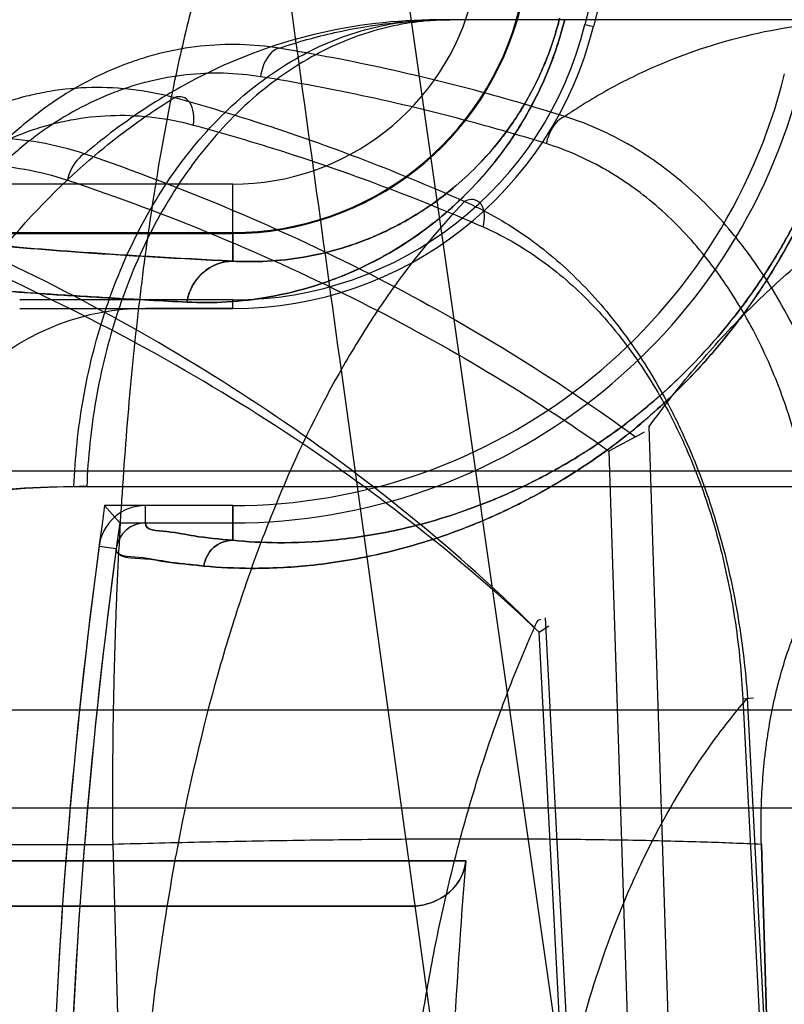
# Model space of a CAD drawing. Header units: millimetres. Extents: x 0 to 297, y 0 to 210.
# Tile 424 of 455: x 242.1828 to 242.2449, y 160.6193 to 160.6993. Entities that reach past the tile are written whole.
import ezdxf

# ---------------------------------------------------------------- set-up
doc = ezdxf.new("R2010")
doc.units = ezdxf.units.MM
doc.header["$LTSCALE"] = 16.335
doc.layers.get('0').update_dxf_attribs({"linetype": 'CONTINUOUS'})
for name, color, linetype in [('AXES_REF', 7, 'CONTINUOUS'), ('INTFCLR_1', 7, 'CONTINUOUS'), ('INTFCLR_144815', 7, 'CONTINUOUS'), ('INTFCLR_72935', 7, 'CONTINUOUS')]:
    doc.layers.add(name, color=color, linetype=linetype)

msp = doc.modelspace()

# ---------------------------------------------------------------- linework, layer by layer
at = {"color": 7, "linetype": 'Continuous'}
for radius in [7.756662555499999, 7.756, 7.706331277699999]:
    msp.add_circle((241.4302422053, 154.539298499), radius, dxfattribs=at)
msp.add_arc((241.4302422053, 154.539298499), 7.68, 278.2771290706, 261.7228709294, dxfattribs=at)
at = {"layer": 'AXES_REF', "color": 9, "linetype": 'Continuous'}
msp.add_arc((241.4302422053, 154.539298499), 7.075609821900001, 94.4118118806, 85.5881881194, dxfattribs=at)
at = {"layer": 'INTFCLR_1', "color": 9, "linetype": 'Continuous'}
for p, q in [((242.200087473, 160.6859562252), (242.1756245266, 160.6859562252)), ((242.200087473, 160.6797059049), (242.200087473, 160.6859562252)), ((242.1745491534, 160.6819580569), (242.200087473, 160.6819568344)), ((242.1930095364, 160.6584407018), (242.1930094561, 160.6598513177)), ((242.200087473, 160.6570285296), (242.200087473, 160.6598513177)), ((242.1892325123, 160.6565461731), (242.1906306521, 160.6563589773)), ((242.2190143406, 160.6310033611), (242.1642860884, 160.6310033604)), ((242.0371325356, 160.627298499), (242.2145157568, 160.6272984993))]:
    msp.add_line(p, q, dxfattribs=at)
at = {"layer": 'INTFCLR_1', "color": 6, "linetype": 'Continuous'}
for p, q in [((242.200087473, 160.6758513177), (242.1930088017, 160.6758513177)), ((242.200087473, 160.6598513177), (242.1930095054, 160.6598513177)), ((242.1930095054, 160.6584407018), (242.200087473, 160.6584407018))]:
    msp.add_line(p, q, dxfattribs=at)
at = {"layer": 'INTFCLR_1', "color": 9, "linetype": 'Continuous'}
for centre, radius, start, end in [((242.646465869, 160.5952984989), 0.4834862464, 136.3898582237, 175.7650415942), ((242.200087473, 160.7060254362), 0.0200692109, 270.0000000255, 346.0686235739), ((242.200087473, 160.7060254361), 0.0240686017, 270.0000000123, 346.0686236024)]:
    msp.add_arc(centre, radius, start, end, dxfattribs=at)
at = {"layer": 'INTFCLR_1', "color": 6, "linetype": 'Continuous'}
for centre, radius, start, end in [((242.6464658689, 160.595298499), 0.4794897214, 137.2913519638, 169.1014109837), ((242.6464658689, 160.595298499), 0.4297325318, 138.8345507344, 166.0686236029), ((242.200087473, 160.7060254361), 0.0301741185, 270.0000002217, 346.0686238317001), ((242.200087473, 160.7060254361), 0.04617411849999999, 270.0000003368, 346.0686220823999), ((242.200087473, 160.7060254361), 0.04758473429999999, 269.9999999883, 346.0686236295), ((242.193009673, 160.6560404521), 0.0198108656, 90.0025200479, 172.3711763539), ((242.193009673, 160.6560404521), 0.0038108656, 90.00251033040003, 172.3740739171), ((242.193009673, 160.6560404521), 0.0024002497, 90.0032602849, 172.374066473), ((242.6464658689, 160.595298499), 0.4613172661, 172.3704884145, 183.9851791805), ((242.6464658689, 160.595298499), 0.4599066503, 172.3704828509, 183.9926675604), ((242.6464658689, 160.595298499), 0.4289401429, 175.2251899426, 179.4664088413)]:
    msp.add_arc(centre, radius, start, end, dxfattribs=at)
at = {"layer": 'INTFCLR_1', "color": 9, "linetype": 'Continuous'}
for points, knots in [([(242.1963669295, 160.6763767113), (242.1974434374, 160.6763227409), (242.1996882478, 160.6763333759), (242.2031811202, 160.6767477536), (242.2062206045, 160.6774934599), (242.2087593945, 160.6783879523), (242.2107785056, 160.6792647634), (242.2128599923, 160.6803618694), (242.2149958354, 160.6817178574), (242.2171747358, 160.683382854), (242.2193854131, 160.68542851), (242.2211799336, 160.687473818), (242.2225916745, 160.6893899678), (242.2236589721, 160.6910468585), (242.2246732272, 160.6928796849), (242.2256032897, 160.6948837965), (242.2264182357, 160.6970480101), (242.2268570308, 160.6985587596), (242.2270501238, 160.699337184)], [0, 0, 0, 0, 0.0779033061, 0.1618667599, 0.253680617, 0.3034199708, 0.3562896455, 0.4126322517, 0.4733102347, 0.5389302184, 0.6105590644, 0.6906636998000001, 0.7351564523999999, 0.7824908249, 0.8330084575, 0.8864378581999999, 0.9420335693, 1, 1, 1, 1]), ([(242.200087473, 160.6797059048), (242.2010144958, 160.6796523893), (242.2029490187, 160.6796474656), (242.2059626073, 160.6799847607), (242.2085888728, 160.6806124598), (242.2107840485, 160.6813729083), (242.2125318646, 160.6821213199), (242.2143335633, 160.6830606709), (242.2161842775, 160.6842247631), (242.2180727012, 160.6856570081), (242.2199899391, 160.6874199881), (242.2215459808, 160.6891845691), (242.2227704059, 160.6908389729), (242.2236958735, 160.6922701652), (242.2245756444, 160.6938545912), (242.2253820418, 160.6955876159), (242.2260882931, 160.6974596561), (242.2264682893, 160.6987665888), (242.2266352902, 160.699440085)], [0, 0, 0, 0, 0.0776846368, 0.1614602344, 0.2531489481, 0.3029013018, 0.3556901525, 0.4120655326, 0.4727178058, 0.5383906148, 0.6100777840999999, 0.6902787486, 0.7347779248, 0.7821808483, 0.8327613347, 0.8862761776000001, 0.9419483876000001, 1, 1, 1, 1]), ([(242.1977458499, 160.6549401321), (242.1990273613, 160.6548150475), (242.2018859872, 160.6546798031), (242.2066225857, 160.6549199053), (242.2122511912, 160.6558360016), (242.2174578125, 160.6573826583), (242.2213690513, 160.6590150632), (242.2238217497, 160.6602145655), (242.2264860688, 160.661661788), (242.2299694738, 160.6638783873), (242.2334161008, 160.6665889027), (242.2362414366, 160.6692095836), (242.2384606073, 160.6715314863), (242.2406879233, 160.6741857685), (242.2428968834, 160.6772242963), (242.2450368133, 160.6806912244), (242.2470366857, 160.6846173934), (242.2487856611, 160.6889566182), (242.2497055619, 160.692035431), (242.2500985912, 160.6936198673)], [0, 0, 0, 0, 0.0546088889, 0.1211683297, 0.2007950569, 0.2959181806, 0.3507413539, 0.380380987, 0.4116808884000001, 0.4792976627, 0.5552209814, 0.5972744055, 0.6426583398, 0.6913478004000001, 0.7441210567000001, 0.8018425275, 0.8639600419, 0.9307654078, 1, 1, 1, 1]), ([(242.200087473, 160.6570285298), (242.201302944, 160.6569055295), (242.2040144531, 160.6567638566), (242.2085104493, 160.6569776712), (242.2138556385, 160.6578323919), (242.2188027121, 160.6592900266), (242.2225205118, 160.6608332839), (242.2248517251, 160.6619686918), (242.2273847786, 160.6633389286), (242.23069572, 160.6654392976), (242.2339733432, 160.6680100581), (242.2366597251, 160.6704966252), (242.238770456, 160.6727006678), (242.2408886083, 160.6752206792), (242.2429897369, 160.6781065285), (242.2450249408, 160.6813997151), (242.2469269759, 160.6851299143), (242.2485899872, 160.6892530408), (242.2494645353, 160.6921788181), (242.2498379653, 160.6936845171)], [0, 0, 0, 0, 0.054551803, 0.1210381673, 0.2006278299, 0.2957140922, 0.3505402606, 0.3802099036, 0.4114671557, 0.4791025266, 0.5550208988, 0.5971000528, 0.6424803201, 0.6911977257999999, 0.7439878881, 0.8017400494, 0.8638847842, 0.9307288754, 1, 1, 1, 1]), ([(242.200087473, 160.6797059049), (242.1978385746, 160.6798186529), (242.1936673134, 160.6800421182), (242.1879059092, 160.6804064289), (242.183137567, 160.6807738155), (242.1793692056, 160.6811368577), (242.1766141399, 160.6815018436), (242.1751146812, 160.6817812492), (242.1745491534, 160.6819580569)], [0, 0, 0, 0, 0.2632404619, 0.488345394, 0.6748526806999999, 0.8223794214, 0.9307304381, 1, 1, 1, 1]), ([(242.200087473, 160.6797059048), (242.1992180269, 160.6797006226), (242.1978372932, 160.679142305), (242.1967387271, 160.6777028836), (242.1964400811, 160.6768174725), (242.1963669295, 160.6763767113)], [0, 0, 0, 0, 0.4872148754, 0.7496349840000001, 1, 1, 1, 1]), ([(242.1702421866, 160.6787847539), (242.171023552, 160.6784375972), (242.1725199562, 160.6782362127), (242.1746534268, 160.6779233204), (242.1767103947, 160.6777033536), (242.1791049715, 160.6774761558), (242.1820528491, 160.6772372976), (242.1858378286, 160.6769699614), (242.1906993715, 160.6766721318), (242.194328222, 160.6764789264), (242.1963669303, 160.6763767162)], [0, 0, 0, 0, 0.0976424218, 0.1690009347, 0.2472990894, 0.3335584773, 0.4437851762, 0.5850020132, 0.7668876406, 1, 1, 1, 1]), ([(242.200087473, 160.6570285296), (242.1990429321, 160.6571304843), (242.1971053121, 160.6572808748), (242.1951890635, 160.6577735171), (242.1929238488, 160.6578255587), (242.1930095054, 160.6584407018)], [0, 0, 0, 0, 0.4333569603, 0.7435471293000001, 1, 1, 1, 1]), ([(242.1906306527, 160.6563589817), (242.1905202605, 160.6555348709), (242.1928913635, 160.6556537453), (242.1944734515, 160.6552761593), (242.1961301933, 160.6551114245), (242.1972010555, 160.6549933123), (242.1977458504, 160.6549401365)], [0, 0, 0, 0, 0.3420070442, 0.550744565, 0.7748459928, 1, 1, 1, 1]), ([(242.200087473, 160.6570285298), (242.1995318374, 160.6570267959), (242.198379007, 160.6565901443), (242.1978192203, 160.6554967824), (242.1977458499, 160.6549401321)], [0, 0, 0, 0, 0.4973921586, 1, 1, 1, 1])]:
    msp.add_open_spline(points, degree=3, knots=knots, dxfattribs=at)
at = {"layer": 'INTFCLR_1', "color": 6, "linetype": 'Continuous'}
msp.add_open_spline([(242.2145157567, 160.627298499), (242.2150437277, 160.627298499), (242.2160833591, 160.627460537), (242.2174336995, 160.628151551), (242.2185650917, 160.6293031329), (242.218962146, 160.6303784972), (242.2190143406, 160.6310033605)], degree=3, knots=[0, 0, 0, 0, 0.2492807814, 0.4872369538, 0.7039441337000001, 1, 1, 1, 1], dxfattribs=at)
at = {"layer": 'INTFCLR_144815', "color": 9, "linetype": 'Continuous'}
for p, q in [((242.2866105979, 160.1957300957), (242.1415347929, 161.2100770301)), ((243.1612690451, 160.699298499), (242.2167038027, 160.6992984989)), ((242.2815047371, 160.1447785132), (242.2087760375, 160.6718127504)), ((242.2366348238, 160.5810437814), (242.2339082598, 160.6662657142)), ((242.2306409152, 160.6642812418), (242.2333558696, 160.5792984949)), ((243.2496583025, 160.6626480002), (242.1176217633, 160.6626480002)), ((242.1871971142, 160.6613919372), (243.196561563, 160.6613919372)), ((242.225458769, 160.6507431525), (242.2291127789, 160.5810437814)), ((242.2286537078, 160.5792984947), (242.2249667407, 160.6495663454)), ((242.2415127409, 160.6441503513), (242.2423689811, 160.6442282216)), ((242.2415127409, 160.6441503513), (242.2448547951, 160.5792984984)), ((242.2451403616, 160.5810437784), (242.2418869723, 160.6442340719)), ((242.3625028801, 160.643228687), (241.9476693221, 160.6432286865)), ((241.9556690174, 160.6352984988), (242.4105382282, 160.6352984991)), ((242.1459377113, 160.6323227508), (242.1903430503, 160.6323227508)), ((242.1903430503, 160.6323227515), (242.1910812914, 160.6055728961))]:
    msp.add_line(p, q, dxfattribs=at)
at = {"layer": 'INTFCLR_144815', "color": 6, "linetype": 'Continuous'}
for p, q in [((242.2327920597, 160.6654329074), (242.2306409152, 160.6642812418)), ((242.2327920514, 160.6654329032), (242.2335172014, 160.6658456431)), ((242.2249667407, 160.6495663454), (242.2257490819, 160.65009066)), ((242.2438041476, 160.6055728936), (242.2430175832, 160.6323232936)), ((242.2430175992, 160.6323227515), (242.2438041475, 160.6055728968))]:
    msp.add_line(p, q, dxfattribs=at)
at = {"layer": 'INTFCLR_144815', "color": 9, "linetype": 'Continuous'}
msp.add_arc((242.2111259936, 160.659298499), 0.064, 3.000000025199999, 90.0000000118, dxfattribs=at)
at = {"layer": 'INTFCLR_144815', "color": 7, "linetype": 'Continuous'}
msp.add_open_spline([(242.2087760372, 160.671812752), (242.2072578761, 160.6828142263), (242.2042692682, 160.7045011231), (242.1998796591, 160.7364475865), (242.1956683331, 160.7671909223), (242.1915953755, 160.7970204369), (242.1876213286, 160.8262273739), (242.1837280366, 160.8549518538), (242.1799760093, 160.8827526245), (242.1764072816, 160.9093190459), (242.1730048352, 160.9347771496), (242.1697374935, 160.959364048), (242.1666029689, 160.9831053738), (242.1636625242, 161.0055420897), (242.1609649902, 161.0262958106), (242.1585723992, 161.0448708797), (242.1564558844, 161.0614623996), (242.1546191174, 161.0760089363), (242.1529996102, 161.0889758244), (242.1515767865, 161.100498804), (242.150321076, 161.11079401), (242.1492287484, 161.1198663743), (242.1482569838, 161.1280436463), (242.1473930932, 161.1354156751), (242.1466190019, 161.1421237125), (242.145954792, 161.1479694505), (242.1453563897, 161.1533201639), (242.144814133, 161.1582541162), (242.1443272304, 161.1627702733), (242.1439039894, 161.1667734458), (242.1435227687, 161.1704535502), (242.143178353, 161.1738543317), (242.1428733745, 161.1769405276), (242.1426035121, 161.1797409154), (242.1423624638, 161.1823114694), (242.1421470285, 161.1846798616), (242.1419540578, 161.1868698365), (242.141782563, 161.18888592), (242.1416303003, 161.1907490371), (242.141502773, 161.1923761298), (242.1413928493, 161.1938410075), (242.1412926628, 161.1952409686), (242.141201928, 161.1965835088), (242.1411230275, 161.1978324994), (242.1410426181, 161.1992029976), (242.1409682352, 161.2006214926), (242.1408975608, 161.2022636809), (242.1408479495, 161.2037721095), (242.1408300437, 161.2052764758), (242.1408194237, 161.2066513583), (242.1409588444, 161.208076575), (242.1407706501, 161.2101330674), (242.141534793, 161.2100770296)], degree=3, knots=[0, 0, 0, 0, 0.06138756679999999, 0.121008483, 0.1782451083, 0.2329100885, 0.2874227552, 0.3411757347, 0.393138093, 0.4424863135, 0.4893421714, 0.5351104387, 0.5795865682, 0.6217125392, 0.6601911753, 0.6952689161, 0.7252355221, 0.7526449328, 0.7763141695, 0.7974675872, 0.816822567, 0.8336432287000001, 0.8479777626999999, 0.8623409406, 0.8746713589, 0.8853028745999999, 0.8948614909, 0.9044321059, 0.9127397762, 0.9199694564, 0.9266831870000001, 0.9331906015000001, 0.9388636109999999, 0.9438253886, 0.9487415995, 0.9531348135, 0.9569708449, 0.9608937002, 0.9643190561, 0.9673036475, 0.9699151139, 0.9724390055, 0.9750617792, 0.9773530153, 0.9793565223, 0.9826506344, 0.9852026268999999, 0.9884485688, 0.9909663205, 0.99360072, 0.9957648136, 1, 1, 1, 1], dxfattribs=at)
at = {"layer": 'INTFCLR_144815', "color": 9, "linetype": 'Continuous'}
for points, knots in [([(242.2120050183, 160.723298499), (242.2105492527, 160.7232984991), (242.2071892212, 160.7220504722), (242.2045817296, 160.7189645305), (242.2028860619, 160.7163363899), (242.2015827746, 160.7140014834), (242.2000286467, 160.710596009), (242.1983288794, 160.7058994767), (242.197045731, 160.7014822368), (242.1960676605, 160.697552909), (242.195082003, 160.6931265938), (242.1939623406, 160.6871277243), (242.1930308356, 160.6808032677), (242.1923691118, 160.6753764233), (242.1917522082, 160.6695297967), (242.1911263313, 160.6618998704), (242.1907020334, 160.654065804), (242.1904755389, 160.6475652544), (242.1903272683, 160.6408268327), (242.1903117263, 160.6357325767), (242.1903430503, 160.632322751)], [0, 0, 0, 0, 0.0447683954, 0.1032005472, 0.1213211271, 0.1410891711, 0.1853432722, 0.2362765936, 0.2945595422, 0.3267150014, 0.3607913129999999, 0.4340002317, 0.5143214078, 0.5573399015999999, 0.6021191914, 0.6951105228, 0.7927308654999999, 0.8433596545, 0.8951349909, 1, 1, 1, 1]), ([(242.2620343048, 160.6626480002), (242.261879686, 160.6664170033), (242.2610312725, 160.6740906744), (242.2580798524, 160.6853988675), (242.2533324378, 160.6961969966), (242.2468927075, 160.7058149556), (242.2390615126, 160.7136566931), (242.2303003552, 160.7193029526), (242.22116972, 160.7225875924), (242.214976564, 160.723298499), (242.2120050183, 160.723298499)], [0, 0, 0, 0, 0.1308834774, 0.2668605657, 0.4040067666, 0.5382363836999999, 0.666176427, 0.7858622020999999, 0.8968959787, 1, 1, 1, 1]), ([(242.18719711, 160.6613919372), (242.1872882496, 160.6637462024), (242.1877871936, 160.6685332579), (242.1895234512, 160.6755918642), (242.1923158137, 160.6823327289), (242.1961041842, 160.6883406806), (242.2007163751, 160.6932462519), (242.2058826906, 160.6967864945), (242.2104759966, 160.6985412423), (242.2136621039, 160.6991174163), (242.2154135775, 160.6992730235), (242.2162763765, 160.699298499), (242.2167038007, 160.699298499)], [0, 0, 0, 0, 0.1339492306, 0.2727111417, 0.4118952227, 0.5469808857, 0.6743350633, 0.7920383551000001, 0.9000813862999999, 0.9509592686, 0.9756993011, 1, 1, 1, 1]), ([(242.2167038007, 160.699298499), (242.2133465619, 160.699298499), (242.206522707, 160.6985141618), (242.1992520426, 160.6957513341), (242.1946627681, 160.6931855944), (242.1916124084, 160.6912393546), (242.1894469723, 160.6895888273), (242.1880732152, 160.6884303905)], [0, 0, 0, 0, 0.3224796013, 0.6526157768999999, 0.7390842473, 0.8273898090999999, 1, 1, 1, 1]), ([(242.2177236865, 160.699298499), (242.2168620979, 160.699298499), (242.2151043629, 160.6991935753), (242.2115005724, 160.6985412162), (242.2069097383, 160.696786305), (242.2017472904, 160.6932459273), (242.1971384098, 160.6883403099), (242.1933528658, 160.6823324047), (242.1905625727, 160.6755916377), (242.1888276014, 160.6685331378), (242.1883290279, 160.6637461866), (242.1882379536, 160.6613919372)], [0, 0, 0, 0, 0.0489996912, 0.09985824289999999, 0.2078673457, 0.3255494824, 0.4528998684, 0.5879993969, 0.7272116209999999, 0.8660105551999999, 1, 1, 1, 1]), ([(242.2038662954, 160.6969958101), (242.2053407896, 160.6975046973), (242.209866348, 160.6987917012), (242.2145864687, 160.699298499), (242.2177236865, 160.699298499)], [0, 0, 0, 0, 0.3320886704, 1, 1, 1, 1]), ([(242.2531431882, 160.699298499), (242.2502020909, 160.6992984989), (242.2443196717, 160.6988070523), (242.2371829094, 160.6967979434), (242.2324503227, 160.6946529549), (242.2297826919, 160.6931918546), (242.2282083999, 160.6922224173), (242.2273063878, 160.6916227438), (242.2270543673, 160.6914516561)], [0, 0, 0, 0, 0.3192726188, 0.6368806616, 0.7993954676, 0.8824224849, 0.9669332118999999, 1, 1, 1, 1]), ([(242.2038663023, 160.6969956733), (242.2017511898, 160.6973379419), (242.1984765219, 160.697421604), (242.1947538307, 160.6967533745), (242.1926514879, 160.6961591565), (242.1894937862, 160.6950399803), (242.1864876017, 160.693391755), (242.1837482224, 160.6913356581), (242.1819297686, 160.6898044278), (242.1797829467, 160.6876723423), (242.1778431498, 160.685301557), (242.1764033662, 160.6832570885), (242.1743273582, 160.6799882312), (242.1726208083, 160.6764414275), (242.1712876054, 160.6727280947), (242.1704807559, 160.6701451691), (242.1693372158, 160.6654959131), (242.1688387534, 160.661396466), (242.1687173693, 160.6586525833)], [0, 0, 0, 0, 0.1098685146, 0.1653265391, 0.1935295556, 0.2218009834, 0.3370645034, 0.3670847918, 0.397439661, 0.4588941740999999, 0.5219269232, 0.5542432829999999, 0.5870709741, 0.7204576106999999, 0.7546908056, 0.7893863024, 0.8591629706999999, 1, 1, 1, 1]), ([(242.2038663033, 160.6969956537), (242.2032086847, 160.6968410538), (242.2025716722, 160.6958551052), (242.202385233, 160.6949515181), (242.2023561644, 160.6946835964)], [0, 0, 0, 0, 0.7148334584, 1, 1, 1, 1]), ([(242.2270543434, 160.6914515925), (242.225172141, 160.6920485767), (242.2175495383, 160.6943129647), (242.2097630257, 160.6960227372), (242.2038663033, 160.6969956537)], [0, 0, 0, 0, 0.2483454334, 1, 1, 1, 1]), ([(242.2023561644, 160.6946835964), (242.2003657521, 160.6950053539), (242.1972831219, 160.695082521), (242.1937782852, 160.6944530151), (242.1917972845, 160.6938930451), (242.1888189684, 160.6928389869), (242.1859827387, 160.6912862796), (242.1833947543, 160.6893513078), (242.1816755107, 160.6879094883), (242.1796444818, 160.6859017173), (242.1778061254, 160.6836698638), (242.1764403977, 160.6817446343), (242.1744691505, 160.6786664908), (242.1728419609, 160.6753270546), (242.1715648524, 160.6718291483), (242.170789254, 160.6693965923), (242.169683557, 160.6650180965), (242.1691856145, 160.6611554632), (242.1690511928, 160.6585688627)], [0, 0, 0, 0, 0.1096189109, 0.1650089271, 0.1931906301, 0.2214485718, 0.3367240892, 0.3667609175, 0.3971372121, 0.4586431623, 0.5217283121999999, 0.5540726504, 0.5869294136, 0.7204219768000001, 0.7546742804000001, 0.7893855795, 0.8591827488, 1, 1, 1, 1]), ([(242.2255442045, 160.6892504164), (242.2236616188, 160.68983558), (242.2160350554, 160.692055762), (242.2082505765, 160.6937305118), (242.2023561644, 160.6946835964)], [0, 0, 0, 0, 0.2482161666, 1, 1, 1, 1]), ([(242.1587698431, 160.6547379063), (242.1588268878, 160.6576111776), (242.1592471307, 160.6619065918), (242.16034737, 160.666786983), (242.1611442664, 160.6694955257), (242.162475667, 160.6733787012), (242.1642184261, 160.6770811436), (242.1663748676, 160.6804721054), (242.1678762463, 160.6825831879), (242.1699106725, 160.6850136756), (242.1721743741, 160.6871674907), (242.1740960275, 160.6886897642), (242.1770009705, 160.6907119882), (242.1802053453, 160.6922580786), (242.1835488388, 160.6931913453), (242.1857832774, 160.6936461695), (242.189752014, 160.6940192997), (242.1931883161, 160.6935852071), (242.1953792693, 160.6929926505)], [0, 0, 0, 0, 0.1415064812, 0.2113104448, 0.2461202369, 0.280468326, 0.4134509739, 0.4460433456, 0.4782975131, 0.5409537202, 0.6017877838, 0.6317837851, 0.6615815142, 0.7760743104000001, 0.8042398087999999, 0.8324475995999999, 0.8882424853, 1, 1, 1, 1]), ([(242.1517977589, 160.5855788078), (242.1520097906, 160.5889251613), (242.152414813, 160.5939221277), (242.1531302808, 160.6005274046), (242.1539437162, 160.6069461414), (242.1551482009, 160.6147415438), (242.1569037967, 160.6238082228), (242.1586266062, 160.6311193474), (242.1599717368, 160.636092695), (242.1607709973, 160.6388597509), (242.1619688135, 160.6428340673), (242.1638673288, 160.6485373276), (242.1666803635, 160.6557516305), (242.1692427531, 160.6613867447), (242.171149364, 160.6651147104), (242.1722528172, 160.6671499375), (242.1738794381, 160.6700364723), (242.1763901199, 160.6740965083), (242.1810339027, 160.6805141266), (242.185533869, 160.6854260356), (242.189668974, 160.6889709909), (242.1921935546, 160.6909325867), (242.1941242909, 160.6922313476), (242.1953792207, 160.6929926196)], [0, 0, 0, 0, 0.0839822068, 0.1255314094, 0.166399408, 0.2460266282, 0.3230456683, 0.3976498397, 0.43409919, 0.4520761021, 0.4697861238, 0.5380636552, 0.6025619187, 0.6636457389, 0.6930137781, 0.7074212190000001, 0.7216279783, 0.7760004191, 0.8268564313, 0.9199491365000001, 0.9418203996, 0.9632373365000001, 1, 1, 1, 1]), ([(242.1968894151, 160.6907606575), (242.1969383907, 160.6910798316), (242.1969542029, 160.6917133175), (242.1967063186, 160.692573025), (242.1960793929, 160.6931166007), (242.1955801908, 160.6930684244), (242.1953792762, 160.6929926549)], [0, 0, 0, 0, 0.2980497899, 0.5782504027, 0.8018042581, 1, 1, 1, 1]), ([(242.1953792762, 160.6929926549), (242.197402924, 160.6924323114), (242.2053993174, 160.690058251), (242.2132207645, 160.6870914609), (242.2189181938, 160.6845440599)], [0, 0, 0, 0, 0.2517502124, 1, 1, 1, 1]), ([(242.1621616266, 160.6546541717), (242.1622432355, 160.6573706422), (242.1626779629, 160.6614285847), (242.1637537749, 160.6660361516), (242.1645257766, 160.6685927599), (242.16580834, 160.6722579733), (242.1674756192, 160.6757505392), (242.1695274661, 160.6789501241), (242.1709540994, 160.6809413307), (242.1728842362, 160.6832330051), (242.1750273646, 160.6852647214), (242.1768449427, 160.6867005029), (242.1795888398, 160.6886057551), (242.1826111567, 160.6900647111), (242.1857637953, 160.690945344), (242.1878675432, 160.6913745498), (242.1915997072, 160.6917271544), (242.1948309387, 160.6913191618), (242.1968894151, 160.6907606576)], [0, 0, 0, 0, 0.1417199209, 0.211646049, 0.2465180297, 0.2809284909, 0.4141483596, 0.4467938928, 0.4790964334, 0.5418307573, 0.6027188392, 0.6327299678, 0.6625316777, 0.7769212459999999, 0.8050295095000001, 0.8331654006, 0.8887756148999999, 1, 1, 1, 1]), ([(242.1968894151, 160.6907606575), (242.1989126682, 160.690211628), (242.2069036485, 160.6878866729), (242.2147263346, 160.6849794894), (242.2204283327, 160.6824810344)], [0, 0, 0, 0, 0.2519199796, 1, 1, 1, 1]), ([(242.227054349, 160.6914516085), (242.2264441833, 160.6912032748), (242.225848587, 160.6903506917), (242.225592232, 160.6894928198), (242.2255442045, 160.6892504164)], [0, 0, 0, 0, 0.7272097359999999, 1, 1, 1, 1]), ([(242.2510764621, 160.6525512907), (242.2509791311, 160.6547506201), (242.2505480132, 160.6591152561), (242.2493962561, 160.664464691), (242.2481017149, 160.6685893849), (242.2465850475, 160.6725249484), (242.2447126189, 160.6762462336), (242.2427522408, 160.6792585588), (242.2415542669, 160.6808828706), (242.2397289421, 160.6831615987), (242.2373687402, 160.6855690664), (242.2347384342, 160.6875998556), (242.233187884, 160.6886270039), (242.2308524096, 160.6900135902), (242.228766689, 160.69092196), (242.227054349, 160.6914516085)], [0, 0, 0, 0, 0.136064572, 0.2704402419, 0.3373865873, 0.4030840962, 0.530994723, 0.593873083, 0.625029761, 0.6556978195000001, 0.774325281, 0.8321207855, 0.8608246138, 0.8892201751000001, 1, 1, 1, 1]), ([(242.1474278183, 160.6481821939), (242.1475446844, 160.6512228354), (242.1480609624, 160.655768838), (242.1492938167, 160.6609339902), (242.1501772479, 160.6638150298), (242.1516538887, 160.6679747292), (242.1538832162, 160.672588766), (242.1571301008, 160.677323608), (242.1598510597, 160.6805041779), (242.1628476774, 160.6832850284), (242.1655654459, 160.6852483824), (242.1678474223, 160.6865750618), (242.1701633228, 160.6877157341), (242.1731573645, 160.6888235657), (242.176266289, 160.6894792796), (242.1787763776, 160.6897150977), (242.1812838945, 160.6897600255), (242.1844230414, 160.6894545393), (242.1868711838, 160.6888319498), (242.1880732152, 160.6884303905)], [0, 0, 0, 0, 0.1377789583, 0.206061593, 0.2402336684, 0.2741707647, 0.4059257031, 0.4705534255, 0.5337519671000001, 0.5950390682, 0.6552457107, 0.6851158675, 0.7144741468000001, 0.7720589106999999, 0.8291580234, 0.8577649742, 0.886116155, 0.9426164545, 1, 1, 1, 1]), ([(242.2477263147, 160.65246757), (242.2476644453, 160.6545509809), (242.2473174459, 160.6586833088), (242.2462975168, 160.663752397), (242.2451259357, 160.6676574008), (242.2437426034, 160.6713776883), (242.2420187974, 160.6748950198), (242.2402031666, 160.6777424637), (242.2390913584, 160.6792766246), (242.2373964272, 160.6814280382), (242.2351971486, 160.6837004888), (242.2327402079, 160.6856173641), (242.2312904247, 160.686586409), (242.2291048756, 160.6878951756), (242.2271498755, 160.6887515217), (242.2255442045, 160.6892504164)], [0, 0, 0, 0, 0.1369216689, 0.2717695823, 0.338828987, 0.4045662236, 0.532378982, 0.5951349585, 0.6262153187, 0.6568011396, 0.775053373, 0.8326460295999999, 0.861249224, 0.8895477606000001, 1, 1, 1, 1]), ([(242.1880732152, 160.6884303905), (242.1879119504, 160.6883472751), (242.1872167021, 160.6878074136), (242.1868163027, 160.6869596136), (242.1866627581, 160.6862896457)], [0, 0, 0, 0, 0.2088302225, 1, 1, 1, 1]), ([(242.1880732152, 160.6884303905), (242.1962488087, 160.68563251), (242.2117999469, 160.6790818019), (242.2262115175, 160.6702731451), (242.2327920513, 160.6654329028)], [0, 0, 0, 0, 0.514044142, 1, 1, 1, 1]), ([(242.1479389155, 160.6480984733), (242.1480926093, 160.6509922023), (242.148638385, 160.6553132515), (242.1498628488, 160.6602184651), (242.1507287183, 160.6629524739), (242.152167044, 160.6668969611), (242.1543147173, 160.6712693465), (242.1574200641, 160.6757562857), (242.1600139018, 160.678767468), (242.1628610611, 160.6814010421), (242.1654387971, 160.6832606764), (242.1676005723, 160.6845169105), (242.1697905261, 160.6855974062), (242.1726182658, 160.6866474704), (242.175552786, 160.6872694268), (242.1779193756, 160.6874953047), (242.1802800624, 160.6875401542), (242.1832328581, 160.6872564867), (242.1855339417, 160.6866683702), (242.1866627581, 160.6862896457)], [0, 0, 0, 0, 0.1383967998, 0.2069534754, 0.2412534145, 0.2753102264, 0.4074740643, 0.4722508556, 0.535550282, 0.5968850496, 0.6570763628, 0.6869117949, 0.7162142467, 0.7736285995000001, 0.8304669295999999, 0.8589069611, 0.8870712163, 0.9431353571, 1, 1, 1, 1]), ([(242.1866627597, 160.686289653), (242.194830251, 160.6835491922), (242.2100841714, 160.6772600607), (242.2242644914, 160.6688109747), (242.2306412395, 160.6642814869)], [0, 0, 0, 0, 0.5241312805, 1, 1, 1, 1]), ([(242.2189181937, 160.6845440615), (242.2168567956, 160.6824016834), (242.2139129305, 160.6788118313), (242.2108379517, 160.6741931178), (242.2090562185, 160.6712043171), (242.2063116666, 160.6662350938), (242.2034904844, 160.6599931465), (242.2011050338, 160.653400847), (242.1997993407, 160.649330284), (242.1978634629, 160.6427606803), (242.196003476, 160.6347338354), (242.1945903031, 160.6264696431), (242.193882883, 160.6214971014), (242.1929220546, 160.6137207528), (242.1919884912, 160.6017395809), (242.1918520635, 160.5910177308), (242.191952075, 160.5855788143)], [0, 0, 0, 0, 0.0850352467, 0.1321993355, 0.1586374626, 0.184533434, 0.2945491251, 0.3540148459, 0.3850058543, 0.4168022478, 0.5498956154, 0.6203095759, 0.6565717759, 0.6935412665, 0.8444107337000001, 1, 1, 1, 1]), ([(242.2204283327, 160.6824810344), (242.2205104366, 160.6828029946), (242.2205864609, 160.6834347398), (242.2203854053, 160.6843447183), (242.2196381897, 160.6848174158), (242.2191327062, 160.6846570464), (242.2189181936, 160.6845440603)], [0, 0, 0, 0, 0.2971803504, 0.5669531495, 0.7831511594, 1, 1, 1, 1]), ([(242.2189181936, 160.6845440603), (242.2205749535, 160.6838268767), (242.2229749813, 160.6824732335), (242.2259116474, 160.6802411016), (242.2280281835, 160.6783189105), (242.2300178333, 160.676185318), (242.232507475, 160.6730660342), (242.2344057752, 160.670068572), (242.2358328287, 160.6673515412), (242.2367452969, 160.6654717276), (242.2382040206, 160.6620777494), (242.2395410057, 160.6580321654), (242.2405553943, 160.6538698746), (242.2413639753, 160.6496215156), (242.2417375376, 160.6463930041), (242.2418869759, 160.6442340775)], [0, 0, 0, 0, 0.111371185, 0.1685828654, 0.2273923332, 0.2875095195, 0.3483614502, 0.4734187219, 0.5055197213, 0.537687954, 0.6022990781, 0.7333000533, 0.7998957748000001, 0.8664964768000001, 1, 1, 1, 1]), ([(242.2204283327, 160.6824810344), (242.2219783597, 160.6818018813), (242.2242222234, 160.6805205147), (242.2269588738, 160.6784048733), (242.2289282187, 160.6765830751), (242.2307768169, 160.6745614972), (242.2330842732, 160.671601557), (242.2348325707, 160.6687564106), (242.2361409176, 160.6661787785), (242.2369771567, 160.664392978), (242.2383084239, 160.6611636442), (242.2395098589, 160.657312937), (242.240405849, 160.6533504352), (242.241106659, 160.6492939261), (242.2414054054, 160.6462116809), (242.2415127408, 160.6441503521)], [0, 0, 0, 0, 0.1105823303, 0.1674153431, 0.2258611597, 0.2856450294, 0.3462207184, 0.4709151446, 0.5029696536, 0.5351116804, 0.5997423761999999, 0.7310957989, 0.7980420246, 0.8651201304, 1, 1, 1, 1]), ([(242.2245913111, 160.6499456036), (242.2183900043, 160.6560798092), (242.2043336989, 160.6675195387), (242.1885703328, 160.6764119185), (242.1801579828, 160.680353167)], [0, 0, 0, 0, 0.4842558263, 1, 1, 1, 1]), ([(242.2249669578, 160.649566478), (242.2190339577, 160.6551931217), (242.2052923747, 160.6660509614), (242.1899705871, 160.6745179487), (242.1815684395, 160.6783739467)], [0, 0, 0, 0, 0.4693497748, 1, 1, 1, 1]), ([(242.2430175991, 160.6323227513), (242.2429701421, 160.6339420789), (242.2430103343, 160.6363569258), (242.243261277, 160.6391480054), (242.2434607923, 160.6407050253), (242.2438052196, 160.642937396), (242.2443579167, 160.6454522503), (242.2451100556, 160.6478612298), (242.2455799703, 160.6491567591), (242.2462959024, 160.6509545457), (242.2472578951, 160.6529216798), (242.2483960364, 160.6547270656), (242.2490658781, 160.6556669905), (242.2500541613, 160.6569484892), (242.2516404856, 160.6586456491), (242.2536481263, 160.6601634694), (242.2553159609, 160.6610958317), (242.2569861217, 160.6618368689), (242.2587297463, 160.6623364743), (242.2614022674, 160.6627234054), (242.2641733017, 160.6626221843), (242.2673680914, 160.661860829), (242.2693965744, 160.6610521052), (242.270739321, 160.6603870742), (242.2716553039, 160.659895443), (242.2731734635, 160.6589837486), (242.2744000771, 160.6580939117), (242.2751682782, 160.6574755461)], [0, 0, 0, 0, 0.0896826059, 0.1334362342, 0.1550871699, 0.1765701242, 0.2584800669, 0.2972781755, 0.316210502, 0.3347560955, 0.4044043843, 0.4369852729, 0.4528107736, 0.4682811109, 0.5265679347, 0.5807910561, 0.6068375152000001, 0.632205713, 0.6818280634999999, 0.7065759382, 0.7815920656, 0.8333692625, 0.8878697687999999, 0.9020199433, 0.9163181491, 0.9454073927, 1, 1, 1, 1]), ([(242.1474278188, 160.6481821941), (242.1488094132, 160.6492656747), (242.1517838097, 160.6514015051), (242.1563976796, 160.6541194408), (242.160452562, 160.6560418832), (242.1636772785, 160.6573255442), (242.1686907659, 160.6590728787), (242.1765120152, 160.6608909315), (242.1836249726, 160.661391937), (242.18719711, 160.6613919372)], [0, 0, 0, 0, 0.1234078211, 0.2570125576, 0.3758298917, 0.4384281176, 0.5008929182, 0.748925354, 1, 1, 1, 1]), ([(242.1882379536, 160.6613919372), (242.1848980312, 160.6613919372), (242.1799197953, 160.6610640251), (242.1734261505, 160.6599176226), (242.1702728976, 160.65911379), (242.1687173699, 160.6586525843)], [0, 0, 0, 0, 0.5068140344, 0.7538009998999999, 1, 1, 1, 1]), ([(242.2418869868, 160.6442340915), (242.2414388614, 160.6437134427), (242.240576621, 160.642670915), (242.2380735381, 160.6394061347), (242.2354619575, 160.6352553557), (242.2332343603, 160.6308085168), (242.2320266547, 160.6280857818), (242.2302559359, 160.6237375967), (242.2285412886, 160.6183864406), (242.2272395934, 160.6128467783), (242.2265923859, 160.6095270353), (242.2257189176, 160.6043543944), (242.2248756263, 160.5963660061), (242.2247715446, 160.589203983), (242.2248754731, 160.5855788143)], [0, 0, 0, 0, 0.0330260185, 0.0650214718, 0.1977633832, 0.2678561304, 0.3040333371, 0.3409350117, 0.4935538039, 0.5734544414, 0.6144424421, 0.6561400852, 0.8256420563, 1, 1, 1, 1]), ([(242.2430175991, 160.6323227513), (242.241474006, 160.6323975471), (242.2381224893, 160.6325262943), (242.2327246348, 160.6326586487), (242.226626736, 160.6327398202), (242.2199421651, 160.6327661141), (242.2128136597, 160.6327361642), (242.2054034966, 160.632651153), (242.1978815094, 160.632514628), (242.1928493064, 160.6323916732), (242.1903430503, 160.632322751)], [0, 0, 0, 0, 0.08799942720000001, 0.1909748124, 0.3074539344, 0.4352544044, 0.5716103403, 0.7133695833, 0.8572331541, 1, 1, 1, 1])]:
    msp.add_open_spline(points, degree=3, knots=knots, dxfattribs=at)
at = {"layer": 'INTFCLR_144815', "color": 6, "linetype": 'Continuous'}
for points, knots in [([(242.2111270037, 160.7232406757), (242.2120618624, 160.7232287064), (242.2139307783, 160.7231591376), (242.2168469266, 160.7229114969), (242.2200083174, 160.7224809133), (242.2235553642, 160.7217891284), (242.2274691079, 160.7207597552), (242.2316465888, 160.7193390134), (242.2359102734, 160.7175198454), (242.2401128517, 160.7153326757), (242.2441898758, 160.7128038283), (242.2481111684, 160.7099374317), (242.2518907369, 160.7067130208), (242.2554386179, 160.703193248), (242.2588083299, 160.6993094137), (242.2619114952, 160.6951485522), (242.2647511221, 160.6906813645), (242.2672548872, 160.6860291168), (242.2694364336, 160.681189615), (242.2712885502, 160.6761785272), (242.2727809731, 160.67112432), (242.2739008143, 160.6662202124), (242.2746734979, 160.6616917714), (242.2750283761, 160.6588225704), (242.2751679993, 160.6574757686)], [0, 0, 0, 0, 0.0278776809, 0.0557399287, 0.08723556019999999, 0.1229672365, 0.1634315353, 0.2078104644, 0.2544177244, 0.301516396, 0.3489413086, 0.3973369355, 0.4462084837, 0.4969436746, 0.5462080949, 0.5993974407, 0.6515652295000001, 0.7039026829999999, 0.756797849, 0.809722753, 0.8630778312, 0.9138226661, 0.9596261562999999, 1, 1, 1, 1]), ([(242.2339082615, 160.6662657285), (242.235074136, 160.6678771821), (242.2375158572, 160.6710043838), (242.2415217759, 160.6753920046), (242.2458980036, 160.6794782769), (242.2506873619, 160.6832614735), (242.2559337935, 160.6867257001), (242.2596686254, 160.6887565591), (242.2616037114, 160.689707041)], [0, 0, 0, 0, 0.1628298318, 0.3244460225, 0.485909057, 0.652460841, 0.8235038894, 1, 1, 1, 1]), ([(242.2134821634, 160.5855788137), (242.2134215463, 160.5876726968), (242.2133692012, 160.5918518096), (242.2135005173, 160.5980990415), (242.2138439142, 160.6042910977), (242.2144008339, 160.6104085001), (242.2151726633, 160.6164341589), (242.2161622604, 160.6223563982), (242.2173722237, 160.6281566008), (242.2188076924, 160.6338267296), (242.2204747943, 160.6393552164), (242.2223823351, 160.6447342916), (242.2238268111, 160.6482299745), (242.2245913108, 160.6499456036)], [0, 0, 0, 0, 0.09544020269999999, 0.1903798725, 0.2846433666, 0.3779344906, 0.4701898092, 0.5613594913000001, 0.6514315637, 0.7400675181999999, 0.8277651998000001, 0.9144240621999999, 1, 1, 1, 1])]:
    msp.add_open_spline(points, degree=3, knots=knots, dxfattribs=at)
msp.add_open_spline([(242.2245913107, 160.6499456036), (242.2247058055, 160.6502025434), (242.2248150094, 160.650616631), (242.2250962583, 160.6506217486)], degree=3, dxfattribs=at)
at = {"layer": 'INTFCLR_72935', "color": 9, "linetype": 'Continuous'}
for p, q in [((242.2286946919, 160.6989292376), (242.2293740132, 160.6987607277)), ((242.200087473, 160.6820254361), (242.200087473, 160.6797059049)), ((242.200087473, 160.6758513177), (242.200087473, 160.676551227)), ((242.200087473, 160.6598513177), (242.200087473, 160.6570285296)), ((242.1642860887, 160.6310033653), (242.2190143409, 160.6310033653)), ((242.2145157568, 160.6272984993), (242.0370939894, 160.627298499))]:
    msp.add_line(p, q, dxfattribs=at)
at = {"layer": 'INTFCLR_72935', "color": 6, "linetype": 'Continuous'}
for p, q in [((242.1743478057, 160.6820260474), (242.2000874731, 160.6820254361)), ((242.2000874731, 160.6765512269), (242.182790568, 160.6765512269)), ((242.1827905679, 160.6758513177), (242.200087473, 160.6758513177)), ((242.2000874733, 160.6598513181), (242.1896874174, 160.6598513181)), ((242.190914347, 160.6584407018), (242.1896874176, 160.6598513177)), ((242.190914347, 160.6584407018), (242.200087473, 160.6584407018))]:
    msp.add_line(p, q, dxfattribs=at)
at = {"layer": 'INTFCLR_72935', "color": 9, "linetype": 'Continuous'}
msp.add_arc((242.646465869, 160.5952984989), 0.4834862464, 136.3898582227, 175.7650415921, dxfattribs=at)
at = {"layer": 'INTFCLR_72935', "color": 6, "linetype": 'Continuous'}
for centre, radius, start, end in [((242.6464658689, 160.595298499), 0.4794897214, 136.8471002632, 169.5793628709), ((242.6464658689, 160.595298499), 0.4304324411, 138.8345507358, 166.0686236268), ((242.6464658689, 160.595298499), 0.4297325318, 138.8345508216, 166.0686234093), ((242.200087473, 160.7060254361), 0.024, 270.000000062, 346.0686233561), ((242.200087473, 160.7060254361), 0.0294742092, 270.0000000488, 346.0686234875), ((242.200087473, 160.7060254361), 0.0301741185, 270.0000005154, 346.0686265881), ((242.200087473, 160.7060254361), 0.04617411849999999, 270.0000003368, 346.0686220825), ((242.200087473, 160.7060254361), 0.04758473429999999, 269.9999999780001, 346.0686236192), ((242.6464658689, 160.595298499), 0.4613172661, 171.9561172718, 183.9851791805), ((242.6464658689, 160.595298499), 0.4599066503, 172.1087359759, 183.986556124), ((242.6464658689, 160.595298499), 0.4289401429, 175.2251899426, 179.4663576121)]:
    msp.add_arc(centre, radius, start, end, dxfattribs=at)
at = {"layer": 'INTFCLR_72935', "color": 9, "linetype": 'Continuous'}
for points, knots in [([(242.2270501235, 160.699337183), (242.2268587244, 160.6985655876), (242.2264212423, 160.6970563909), (242.22560751, 160.6948935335), (242.2246773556, 160.6928880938), (242.2236649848, 160.6910571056), (242.2226022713, 160.6894055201), (242.2211884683, 160.6874839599), (242.2197053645, 160.6857921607), (242.2181824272, 160.6843149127), (242.2167458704, 160.6830538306), (242.21435117, 160.6812280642), (242.2115255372, 160.6795880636), (242.2087438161, 160.6783813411), (242.2062091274, 160.677490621), (242.2031750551, 160.6767467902), (242.1996861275, 160.676333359), (242.197442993, 160.6763227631), (242.1963669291, 160.6763767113)], [0, 0, 0, 0, 0.0574620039, 0.1134387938, 0.166877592, 0.2171065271, 0.2645507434, 0.3087290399, 0.3894613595, 0.4267760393, 0.4620386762, 0.5275743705, 0.6441857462, 0.6969909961, 0.7465939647, 0.8382414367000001, 0.9221232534, 1, 1, 1, 1]), ([(242.2266352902, 160.699440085), (242.226469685, 160.6987724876), (242.2260907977, 160.6974668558), (242.22538576, 160.6955960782), (242.2245791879, 160.6938618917), (242.2237012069, 160.6922791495), (242.2227793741, 160.6908521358), (242.2215531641, 160.6891929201), (242.2199879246, 160.6874165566), (242.2180567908, 160.6856431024), (242.215625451, 160.6838035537), (242.2131784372, 160.6823971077), (242.2107705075, 160.6813674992), (242.2085789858, 160.6806099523), (242.2059573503, 160.6799839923), (242.2029471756, 160.6796474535), (242.201014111, 160.6796524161), (242.200087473, 160.6797059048)], [0, 0, 0, 0, 0.0575499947, 0.1136075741, 0.1671162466, 0.2174278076, 0.2649257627, 0.3091535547, 0.3899605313, 0.4625751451, 0.5281544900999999, 0.6447761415, 0.6975023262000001, 0.7471185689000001, 0.8386452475, 0.9223402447, 1, 1, 1, 1]), ([(242.2500985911, 160.693619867), (242.2497021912, 160.6920218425), (242.2487811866, 160.6889438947), (242.2470268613, 160.6845962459), (242.245029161, 160.6806769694), (242.2428790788, 160.6771973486), (242.2406683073, 160.6741605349), (242.2378175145, 160.6707681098), (242.23489433, 160.6678798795), (242.231947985, 160.6654341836), (242.2292254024, 160.6634062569), (242.2259241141, 160.6613021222), (242.2220681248, 160.6593073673), (242.2174639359, 160.6573841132), (242.2122444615, 160.6558340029), (242.2066116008, 160.6549188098), (242.2018791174, 160.654679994), (242.1990251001, 160.6548152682), (242.1977458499, 160.6549401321)], [0, 0, 0, 0, 0.06983020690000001, 0.1360165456, 0.1985856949, 0.2561722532, 0.3093207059, 0.3577512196, 0.4440024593, 0.4831205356, 0.5200948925, 0.5879287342, 0.6488908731, 0.7039975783, 0.7993757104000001, 0.8790225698, 0.9454860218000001, 1, 1, 1, 1]), ([(242.2498379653, 160.6936845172), (242.249461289, 160.6921659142), (242.2485857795, 160.6892410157), (242.2469176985, 160.685110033), (242.245017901, 160.6813866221), (242.2429729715, 160.6780812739), (242.2408703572, 160.6751971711), (242.2381590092, 160.6719762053), (242.2353790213, 160.6692349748), (242.2325772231, 160.6669148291), (242.2299881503, 160.6649916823), (242.2268497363, 160.6629976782), (242.2231838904, 160.661109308), (242.2188085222, 160.6592913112), (242.2138491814, 160.6578305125), (242.2085000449, 160.6569766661), (242.2040079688, 160.6567640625), (242.2013008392, 160.656905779), (242.200087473, 160.6570285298)], [0, 0, 0, 0, 0.0698671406, 0.1360883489, 0.1986819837, 0.256292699, 0.3094735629, 0.3579124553, 0.4441892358, 0.4833221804, 0.5202930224, 0.5881501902, 0.6490914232, 0.7042036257, 0.7995434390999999, 0.8791525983, 0.9455413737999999, 1, 1, 1, 1]), ([(242.1743478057, 160.6820260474), (242.1748685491, 160.6818349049), (242.1763138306, 160.6815517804), (242.1790102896, 160.6811751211), (242.1827846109, 160.6808041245), (242.1876173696, 160.6804256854), (242.193503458, 160.6800511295), (242.1977774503, 160.6798217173), (242.200087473, 160.6797059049)], [0, 0, 0, 0, 0.0643186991, 0.1696597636, 0.3161923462, 0.5037165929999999, 0.7318187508, 1, 1, 1, 1]), ([(242.1963669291, 160.6763767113), (242.1965146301, 160.6772666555), (242.19740093, 160.6789815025), (242.1992180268, 160.6797006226), (242.200087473, 160.6797059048)], [0, 0, 0, 0, 0.5092164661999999, 1, 1, 1, 1]), ([(242.1963669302, 160.6763767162), (242.1942806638, 160.6764813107), (242.1905908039, 160.676678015), (242.185666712, 160.6769810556), (242.1818717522, 160.6772509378), (242.1789318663, 160.6774912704), (242.1765545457, 160.6777192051), (242.17453114, 160.6779385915), (242.1724502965, 160.6782469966), (242.171001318, 160.6784474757), (242.1702421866, 160.6787847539)], [0, 0, 0, 0, 0.2385485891, 0.4219732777, 0.5633764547, 0.6730316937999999, 0.7587779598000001, 0.8362029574, 0.9051367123, 1, 1, 1, 1]), ([(242.1930095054, 160.6584407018), (242.1929238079, 160.6578252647), (242.1951897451, 160.6577734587), (242.1971060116, 160.6572808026), (242.1990432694, 160.6571304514), (242.200087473, 160.6570285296)], [0, 0, 0, 0, 0.2565760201, 0.5667820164, 1, 1, 1, 1]), ([(242.1977458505, 160.6549401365), (242.1972596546, 160.6549875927), (242.1963330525, 160.6550880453), (242.1944937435, 160.65527285), (242.193007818, 160.655680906), (242.1905438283, 160.655710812), (242.1906306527, 160.6563589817)], [0, 0, 0, 0, 0.2007104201, 0.3881495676, 0.7313108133, 1, 1, 1, 1]), ([(242.1977458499, 160.6549401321), (242.1978192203, 160.6554967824), (242.198379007, 160.6565901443), (242.1995318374, 160.6570267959), (242.200087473, 160.6570285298)], [0, 0, 0, 0, 0.5026078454, 1, 1, 1, 1])]:
    msp.add_open_spline(points, degree=3, knots=knots, dxfattribs=at)
at = {"layer": 'INTFCLR_72935', "color": 6, "linetype": 'Continuous'}
for points, knots in [([(242.1930095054, 160.6584407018), (242.1924567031, 160.6584407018), (242.1912936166, 160.6580248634), (242.1907067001, 160.6569266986), (242.1906306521, 160.6563589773)], [0, 0, 0, 0, 0.4911203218, 1, 1, 1, 1]), ([(242.2190143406, 160.6310033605), (242.2189618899, 160.6303754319), (242.2185607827, 160.6292953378), (242.2174327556, 160.6281532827), (242.2160877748, 160.6274627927), (242.2150528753, 160.627298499), (242.2145157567, 160.627298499)], [0, 0, 0, 0, 0.2975225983, 0.5151902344, 0.7463878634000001, 1, 1, 1, 1])]:
    msp.add_open_spline(points, degree=3, knots=knots, dxfattribs=at)

doc.saveas('drawing.dxf')
